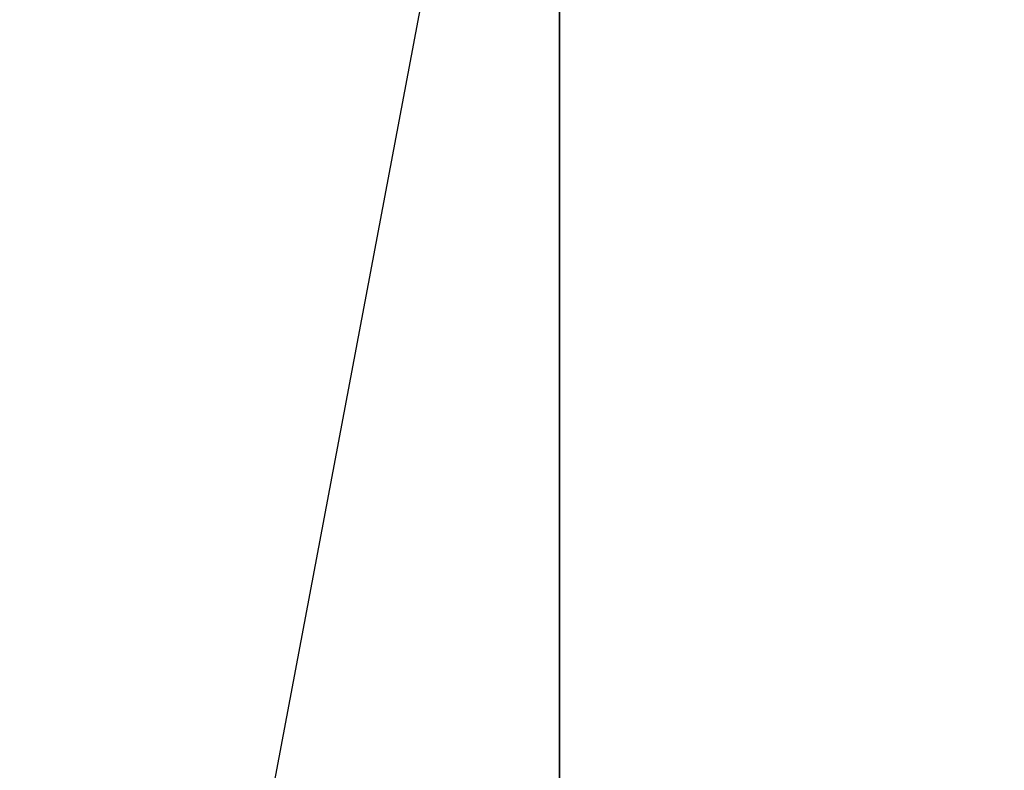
# Model space of a CAD drawing. Extents: x 0 to 80, y 0 to 80.
# Tile 281 of 656: x 8.71747 to 8.72766, y 35.40674 to 35.41451. Entities that reach past the tile are written whole.
import ezdxf

# ---------------------------------------------------------------- set-up
doc = ezdxf.new("R2010")
doc.units = 0
doc.header["$LTSCALE"] = 25.4
doc.layers.get('0').update_dxf_attribs({"color": 13, "linetype": 'CONTINUOUS'})

# ---------------------------------------------------------------- blocks, each defined once
blk = doc.blocks.new('ORBIT-I-KINKIET-20-7806-78')
at = {"color": 7}
for p, q in [((25.119671, 35.76836, 343.688782), (25.096619, 35.64608, 343.620422)), ((25.119671, 35.64608, 343.688782), (25.119671, 35.76836, 343.688782))]:
    blk.add_line(p, q, dxfattribs=at)
mesh = blk.add_polyface(dxfattribs=at)
corners = [(25.482746, 35.64608, 303.722137), (24.774519, 35.76836, 304.122559), (25.482746, 35.76836, 303.722137)]
mesh.append_faces([[corners[k] for k in face] for face in [(0, 1, 2)]], dxfattribs={"color": 7})
mesh = blk.add_polyface(dxfattribs=at)
corners = [(25.482746, 35.64608, 303.722137), (24.774519, 35.64608, 304.122559), (24.774519, 35.76836, 304.122559)]
mesh.append_faces([[corners[k] for k in face] for face in [(0, 1, 2)]], dxfattribs={"color": 7})
mesh = blk.add_polyface(dxfattribs=at)
corners = [(25.119671, 35.76836, 343.688782), (25.119671, 35.64608, 343.688782), (25.202963, 35.76836, 344.543243)]
mesh.append_faces([[corners[k] for k in face] for face in [(0, 1, 2)]], dxfattribs={"color": 7})
mesh = blk.add_polyface(dxfattribs=at)
corners = [(25.202963, 35.76836, 344.543243), (25.119671, 35.64608, 343.688782), (25.202963, 35.64608, 344.543243)]
mesh.append_faces([[corners[k] for k in face] for face in [(0, 1, 2)]], dxfattribs={"color": 7})

msp = doc.modelspace()

# ---------------------------------------------------------------- block references
at = {"color": 0}
msp.add_blockref('ORBIT-I-KINKIET-20-7806-78', (-16.396614, -0.346078, -57.5), dxfattribs=at)

doc.saveas('drawing.dxf')
